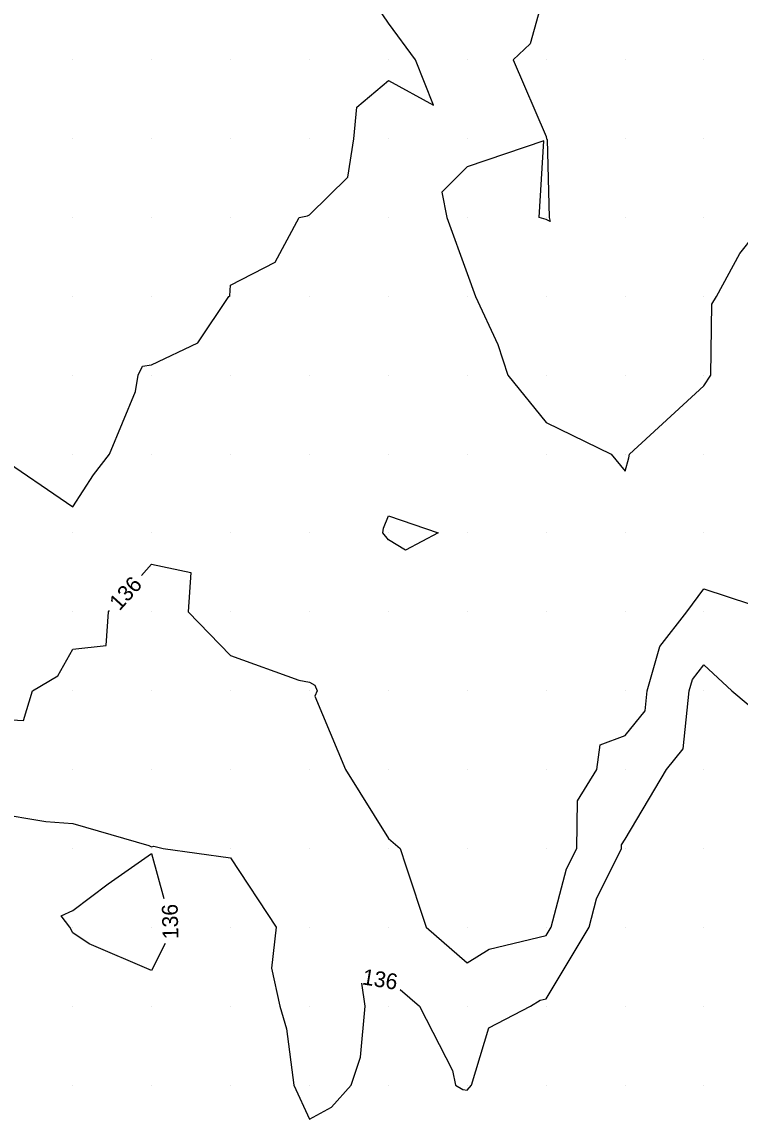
# Model space of a CAD drawing. Extents: x 2354170 to 2357230, y 866100 to 868290.
# Drawn here: x 2354423.5 to 2354514.6, y 867905.7 to 868044.8 of the extents above; entities that cross this region are included whole.
import ezdxf

# ---------------------------------------------------------------- set-up
doc = ezdxf.new("R2010")
doc.units = 0
for name, color, linetype in [('Default', 7, 'Continuous'), ('DTM Contours Minor', 7, 'Continuous'), ('DTM Contours Minor Text', 7, 'Continuous'), ('Exist DTM QL2 LIDAR Elevation Point', 7, 'Continuous')]:
    doc.layers.add(name, color=color, linetype=linetype)

msp = doc.modelspace()

# ---------------------------------------------------------------- linework, layer by layer
at = {"layer": 'Default'}
for points in [[(2354489.97, 868049.36), (2354487.95, 868042.04), (2354485.81, 868040.02), (2354489.97, 868030.3), (2354490.02, 868030.02), (2354490.09, 868029.9), (2354490.36, 868020.02), (2354490.48, 868019.51), (2354489.97, 868019.76), (2354489.1, 868020.02), (2354489.68, 868029.74), (2354479.97, 868026.44), (2354476.75, 868023.24), (2354477.37, 868020.02), (2354479.97, 868012.94), (2354481.01, 868010.02), (2354483.86, 868003.92), (2354485.11, 868000.02), (2354489.97, 867994.04), (2354498.21, 867990.02), (2354499.97, 867987.86), (2354500.45, 867989.54), (2354500.53, 867990.02), (2354509.97, 867998.68), (2354510.85, 868000.02)], [(2354420.17, 867990.02), (2354429.96, 867983.32), (2354432.58, 867987.41), (2354434.63, 867990.02), (2354437.9, 867997.96), (2354438.25, 868000.02), (2354438.81, 868001.18), (2354439.96, 868001.36), (2354445.84, 868004.14), (2354449.76, 868010.02), (2354449.88, 868010.11), (2354449.96, 868011.45), (2354455.63, 868014.36), (2354458.66, 868020.02), (2354459.73, 868020.25), (2354459.96, 868020.35), (2354464.85, 868025.13), (2354465.61, 868030.02), (2354465.97, 868034.01), (2354469.97, 868037.4), (2354475.7, 868034.29), (2354473.41, 868040.02), (2354469.97, 868044.68), (2354467.83, 868047.89)], [(2354510.85, 868000.02), (2354510.96, 868009.03), (2354511.56, 868010.02), (2354514.54, 868015.45), (2354518.15, 868020.02)], [(2354469.34, 867980.65), (2354469.97, 867982.18), (2354476.29, 867980.02), (2354472.15, 867977.84), (2354469.97, 867979.17), (2354469.26, 867980.02), (2354469.34, 867980.65)], [(2354471.47, 867922.12), (2354473.92, 867920.02), (2354478.1, 867911.88), (2354478.48, 867910.02), (2354479.39, 867909.45), (2354479.97, 867909.36), (2354480.5, 867910.02), (2354482.7, 867917.28), (2354487.97, 867920.02), (2354489.21, 867920.78), (2354489.97, 867920.96), (2354495.41, 867930.02), (2354496.37, 867933.62), (2354499.52, 867940.02), (2354499.53, 867940.46), (2354499.97, 867941.18), (2354505.24, 867950.02), (2354507.36, 867952.63), (2354508.12, 867960.02), (2354508.53, 867961.46), (2354509.97, 867963.3), (2354513.53, 867960.02), (2354519.97, 867954.61)], [(2354409.36, 867938.23), (2354409.96, 867937.8), (2354412.55, 867937.44), (2354415.98, 867940.02), (2354419.96, 867944.52), (2354426.54, 867943.44), (2354429.96, 867943.18), (2354439.6, 867940.39), (2354439.96, 867940.24), (2354440.26, 867940.32), (2354441.41, 867940.02), (2354449.96, 867938.83), (2354455.75, 867930.02), (2354455.17, 867924.82), (2354456.2, 867920.02), (2354457.08, 867917.14), (2354457.97, 867910.02), (2354459.96, 867905.7), (2354462.77, 867907.22), (2354465.25, 867910.02), (2354466.42, 867913.56), (2354467.02, 867920.02), (2354466.59, 867922.92)], [(2354429.58, 867930.02), (2354428.5, 867931.48), (2354429.96, 867932.14), (2354434.44, 867935.54), (2354439.96, 867939.39), (2354441.52, 867933.66)], [(2354441.66, 867927.95), (2354439.96, 867924.55), (2354432.05, 867927.93), (2354429.96, 867929.32), (2354429.58, 867930.02)]]:
    msp.add_lwpolyline(points, dxfattribs=at)
at = {"layer": 'DTM Contours Minor'}
for points in [[(2354438.67, 867974.63), (2354439.96, 867976.06), (2354444.94, 867974.99), (2354444.58, 867970.02), (2354449.96, 867964.49), (2354458.63, 867961.35), (2354459.96, 867961.1), (2354460.65, 867960.71), (2354460.93, 867960.02), (2354460.66, 867959.33), (2354464.54, 867950.02), (2354469.97, 867941.3), (2354471.48, 867940.02), (2354472.18, 867937.81), (2354474.76, 867930.02), (2354479.97, 867925.52), (2354482.76, 867927.23), (2354489.97, 867928.98), (2354490.59, 867930.02), (2354492.57, 867937.42), (2354493.85, 867940.02), (2354493.95, 867946.04), (2354496.38, 867950.02), (2354496.84, 867953.15), (2354499.97, 867954.34), (2354502.51, 867957.47), (2354502.78, 867960.02), (2354504.37, 867965.62), (2354507.81, 867970.02), (2354509.97, 867972.96), (2354518.83, 867970.02)], [(2354419.96, 867956.47), (2354423.74, 867956.24), (2354424.88, 867960.02), (2354428.06, 867961.92), (2354429.96, 867965.31), (2354434.22, 867965.76), (2354434.5, 867970.02), (2354434.64, 867970.18)]]:
    msp.add_lwpolyline(points, dxfattribs=at)
at = {"layer": 'Exist DTM QL2 LIDAR Elevation Point'}
for p, q in [((2354429.96, 868040.02), (2354429.96, 868040.02)), ((2354439.96, 868040.02), (2354439.96, 868040.02)), ((2354449.96, 868040.02), (2354449.96, 868040.02)), ((2354459.96, 868040.02), (2354459.96, 868040.02)), ((2354469.97, 868040.02), (2354469.97, 868040.02)), ((2354479.97, 868040.02), (2354479.97, 868040.02)), ((2354489.97, 868040.02), (2354489.97, 868040.02)), ((2354499.97, 868040.02), (2354499.97, 868040.02)), ((2354509.97, 868040.02), (2354509.97, 868040.02)), ((2354429.96, 868030.02), (2354429.96, 868030.02)), ((2354439.96, 868030.02), (2354439.96, 868030.02)), ((2354449.96, 868030.02), (2354449.96, 868030.02)), ((2354459.96, 868030.02), (2354459.96, 868030.02)), ((2354469.97, 868030.02), (2354469.97, 868030.02)), ((2354479.97, 868030.02), (2354479.97, 868030.02)), ((2354489.97, 868030.02), (2354489.97, 868030.02)), ((2354499.97, 868030.02), (2354499.97, 868030.02)), ((2354509.97, 868030.02), (2354509.97, 868030.02)), ((2354429.96, 868020.02), (2354429.96, 868020.02)), ((2354439.96, 868020.02), (2354439.96, 868020.02)), ((2354449.96, 868020.02), (2354449.96, 868020.02)), ((2354459.96, 868020.02), (2354459.96, 868020.02)), ((2354469.97, 868020.02), (2354469.97, 868020.02)), ((2354479.97, 868020.02), (2354479.97, 868020.02)), ((2354489.97, 868020.02), (2354489.97, 868020.02)), ((2354499.97, 868020.02), (2354499.97, 868020.02)), ((2354509.97, 868020.02), (2354509.97, 868020.02)), ((2354429.96, 868010.02), (2354429.96, 868010.02)), ((2354439.96, 868010.02), (2354439.96, 868010.02)), ((2354449.96, 868010.02), (2354449.96, 868010.02)), ((2354459.96, 868010.02), (2354459.96, 868010.02)), ((2354469.97, 868010.02), (2354469.97, 868010.02)), ((2354479.97, 868010.02), (2354479.97, 868010.02)), ((2354489.97, 868010.02), (2354489.97, 868010.02)), ((2354499.97, 868010.02), (2354499.97, 868010.02)), ((2354509.97, 868010.02), (2354509.97, 868010.02)), ((2354429.96, 868000.02), (2354429.96, 868000.02)), ((2354439.96, 868000.02), (2354439.96, 868000.02)), ((2354449.96, 868000.02), (2354449.96, 868000.02)), ((2354459.96, 868000.02), (2354459.96, 868000.02)), ((2354469.97, 868000.02), (2354469.97, 868000.02)), ((2354479.97, 868000.02), (2354479.97, 868000.02)), ((2354489.97, 868000.02), (2354489.97, 868000.02)), ((2354499.97, 868000.02), (2354499.97, 868000.02)), ((2354509.97, 868000.02), (2354509.97, 868000.02)), ((2354429.96, 867990.02), (2354429.96, 867990.02)), ((2354439.96, 867990.02), (2354439.96, 867990.02)), ((2354449.96, 867990.02), (2354449.96, 867990.02)), ((2354459.96, 867990.02), (2354459.96, 867990.02)), ((2354469.97, 867990.02), (2354469.97, 867990.02)), ((2354479.97, 867990.02), (2354479.97, 867990.02)), ((2354489.97, 867990.02), (2354489.97, 867990.02)), ((2354499.97, 867990.02), (2354499.97, 867990.02)), ((2354509.97, 867990.02), (2354509.97, 867990.02)), ((2354429.96, 867980.02), (2354429.96, 867980.02)), ((2354439.96, 867980.02), (2354439.96, 867980.02)), ((2354449.96, 867980.02), (2354449.96, 867980.02)), ((2354459.96, 867980.02), (2354459.96, 867980.02)), ((2354469.97, 867980.02), (2354469.97, 867980.02)), ((2354479.97, 867980.02), (2354479.97, 867980.02)), ((2354489.97, 867980.02), (2354489.97, 867980.02)), ((2354499.97, 867980.02), (2354499.97, 867980.02)), ((2354509.97, 867980.02), (2354509.97, 867980.02)), ((2354429.96, 867970.02), (2354429.96, 867970.02)), ((2354439.96, 867970.02), (2354439.96, 867970.02)), ((2354449.96, 867970.02), (2354449.96, 867970.02)), ((2354459.96, 867970.02), (2354459.96, 867970.02)), ((2354469.97, 867970.02), (2354469.97, 867970.02)), ((2354479.97, 867970.02), (2354479.97, 867970.02)), ((2354489.97, 867970.02), (2354489.97, 867970.02)), ((2354499.97, 867970.02), (2354499.97, 867970.02)), ((2354509.97, 867970.02), (2354509.97, 867970.02)), ((2354429.96, 867960.02), (2354429.96, 867960.02)), ((2354439.96, 867960.02), (2354439.96, 867960.02)), ((2354449.96, 867960.02), (2354449.96, 867960.02)), ((2354459.96, 867960.02), (2354459.96, 867960.02)), ((2354469.97, 867960.02), (2354469.97, 867960.02)), ((2354479.97, 867960.02), (2354479.97, 867960.02)), ((2354489.97, 867960.02), (2354489.97, 867960.02)), ((2354499.97, 867960.02), (2354499.97, 867960.02)), ((2354509.97, 867960.02), (2354509.97, 867960.02)), ((2354429.96, 867950.02), (2354429.96, 867950.02)), ((2354439.96, 867950.02), (2354439.96, 867950.02)), ((2354449.96, 867950.02), (2354449.96, 867950.02)), ((2354459.96, 867950.02), (2354459.96, 867950.02)), ((2354469.97, 867950.02), (2354469.97, 867950.02)), ((2354479.97, 867950.02), (2354479.97, 867950.02)), ((2354489.97, 867950.02), (2354489.97, 867950.02)), ((2354499.97, 867950.02), (2354499.97, 867950.02)), ((2354509.97, 867950.02), (2354509.97, 867950.02)), ((2354429.96, 867940.02), (2354429.96, 867940.02)), ((2354439.96, 867940.02), (2354439.96, 867940.02)), ((2354449.96, 867940.02), (2354449.96, 867940.02)), ((2354459.96, 867940.02), (2354459.96, 867940.02)), ((2354469.97, 867940.02), (2354469.97, 867940.02)), ((2354479.97, 867940.02), (2354479.97, 867940.02)), ((2354489.97, 867940.02), (2354489.97, 867940.02)), ((2354499.97, 867940.02), (2354499.97, 867940.02)), ((2354509.97, 867940.02), (2354509.97, 867940.02)), ((2354429.96, 867930.02), (2354429.96, 867930.02)), ((2354439.96, 867930.02), (2354439.96, 867930.02)), ((2354449.96, 867930.02), (2354449.96, 867930.02)), ((2354459.96, 867930.02), (2354459.96, 867930.02)), ((2354469.97, 867930.02), (2354469.97, 867930.02)), ((2354479.97, 867930.02), (2354479.97, 867930.02)), ((2354489.97, 867930.02), (2354489.97, 867930.02)), ((2354499.97, 867930.02), (2354499.97, 867930.02)), ((2354509.97, 867930.02), (2354509.97, 867930.02)), ((2354429.96, 867920.02), (2354429.96, 867920.02)), ((2354439.96, 867920.02), (2354439.96, 867920.02)), ((2354449.96, 867920.02), (2354449.96, 867920.02)), ((2354459.96, 867920.02), (2354459.96, 867920.02)), ((2354469.97, 867920.02), (2354469.97, 867920.02)), ((2354479.97, 867920.02), (2354479.97, 867920.02)), ((2354489.97, 867920.02), (2354489.97, 867920.02)), ((2354499.97, 867920.02), (2354499.97, 867920.02)), ((2354509.97, 867920.02), (2354509.97, 867920.02)), ((2354429.96, 867910.02), (2354429.96, 867910.02)), ((2354439.96, 867910.02), (2354439.96, 867910.02)), ((2354449.96, 867910.02), (2354449.96, 867910.02)), ((2354459.96, 867910.02), (2354459.96, 867910.02)), ((2354469.97, 867910.02), (2354469.97, 867910.02)), ((2354479.97, 867910.02), (2354479.97, 867910.02)), ((2354489.97, 867910.02), (2354489.97, 867910.02)), ((2354499.97, 867910.02), (2354499.97, 867910.02)), ((2354509.97, 867910.02), (2354509.97, 867910.02))]:
    msp.add_line(p, q, dxfattribs=at)

# ---------------------------------------------------------------- texts
at = {"layer": 'Default'}
for rotation, p in [(91.4204, (2354443.36, 867928.54)), (350.7749, (2354466.56, 867922.8))]:
    msp.add_text('136', height=2, rotation=rotation, dxfattribs=at).set_placement(p)
at = {"layer": 'DTM Contours Minor Text'}
msp.add_text('136', height=2, rotation=47.8325, dxfattribs=at).set_placement((2354435.89, 867970.07))

doc.saveas('drawing.dxf')
